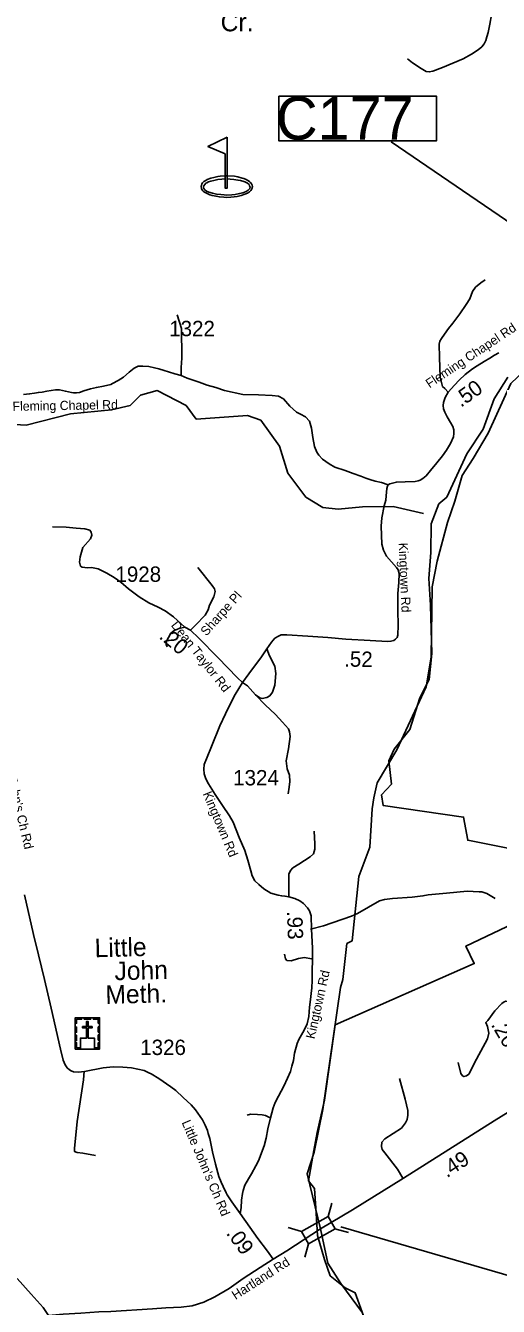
# Model space of a CAD drawing. Extents: x 1159738 to 1321356, y 736314 to 882035.
# Drawn here: x 1219753 to 1223604, y 777846 to 788278 of the extents above; entities that cross this region are included whole.
import ezdxf

# ---------------------------------------------------------------- set-up
doc = ezdxf.new("R2010")
doc.units = 0
for name, color, linetype in [('Exist Boundary Political City Limit New InsideOut', 7, 'Continuous'), ('Exist Cultural Church with Cemetary CELL', 7, 'Continuous'), ('Exist Cultural Church with Cemetery CELL', 7, 'Continuous'), ('Exist Cultural Recreational Golf Course CELL', 7, 'Continuous'), ('Exist Hydrographic Creek Single Shore', 7, 'Continuous'), ('Exist Hydrographic Creek Single Shore Label', 7, 'Continuous'), ('Exist Hydrographic Misc Water Feature', 7, 'Continuous'), ('Exist Road Non-System Type 51', 7, 'Continuous'), ('Exist Road Non-System Type 51 Label', 7, 'Continuous'), ('Exist Road Secondary Mileage Hundredths English Label', 7, 'Continuous'), ('Exist Road Secondary Structure Culvert Number Label', 7, 'Continuous'), ('Exist Road Secondary Structure Standard Bridge CELL', 7, 'Continuous'), ('Exist Road Secondary Structure Standard Bridge Number Label', 7, 'Continuous'), ('Exist Road Secondary Type 51 Attributed', 7, 'Continuous'), ('Exist Road Secondary Type 51 Label', 7, 'Continuous'), ('Exist Road Secondary Type 51 Number Label', 7, 'Continuous')]:
    doc.layers.add(name, color=color, linetype=linetype)

msp = doc.modelspace()

# ---------------------------------------------------------------- linework, layer by layer
at = {"layer": 'Exist Boundary Political City Limit New InsideOut'}
for points in [[(1223681, 785415), (1223571, 785237), (1223481, 784991), (1223346, 784789), (1223184, 784438), (1223119, 784382), (1223056, 784219), (1223053, 783985), (1223037, 783774), (1223050, 783556), (1223063, 783162), (1223041, 782951), (1222963, 782801), (1222882, 782545), (1222754, 782383), (1222713, 782288), (1222733, 782099), (1222652, 782011), (1222666, 781924), (1223320, 781831), (1223354, 781642), (1224032, 781507)], [(1224008, 781097), (1223340, 780780), (1223408, 780638), (1222275, 780140), (1222188, 779526), (1222127, 779263), (1222100, 779115), (1222058, 778868), (1222107, 778806), (1222120, 778604), (1222130, 778424), (1222189, 778228), (1222233, 778095), (1222356, 777996), (1222437, 777957), (1222505, 777768)]]:
    msp.add_lwpolyline(points, dxfattribs=at)
at = {"layer": 'Exist Cultural Church with Cemetary CELL'}
for points in [[(1220157, 780196), (1220356, 780196), (1220356, 779941), (1220157, 779941)], [(1220157, 780152), (1220169, 780152), (1220169, 780184), (1220209, 780184), (1220209, 780196), (1220157, 780196)], [(1220157, 780078), (1220157, 780121), (1220169, 780121), (1220169, 780078)], [(1220200, 779941), (1220313, 779941), (1220313, 780031), (1220262, 780031), (1220262, 780113), (1220295, 780113), (1220295, 780124), (1220262, 780124), (1220262, 780166), (1220250, 780166), (1220250, 780124), (1220217, 780124), (1220217, 780113), (1220250, 780113), (1220250, 780031), (1220200, 780031)], [(1220231, 780195), (1220283, 780195), (1220283, 780184), (1220231, 780184)], [(1220356, 780152), (1220345, 780152), (1220345, 780184), (1220305, 780184), (1220305, 780195), (1220356, 780195)], [(1220345, 780079), (1220345, 780122), (1220356, 780122), (1220356, 780079)], [(1220157, 780011), (1220157, 780054), (1220169, 780054), (1220169, 780011)], [(1220345, 780013), (1220345, 780056), (1220356, 780056), (1220356, 780013)], [(1220190, 779941), (1220190, 779952), (1220168, 779952), (1220168, 779993), (1220157, 779993), (1220157, 779941)], [(1220323, 779941), (1220323, 779952), (1220345, 779952), (1220345, 779993), (1220356, 779993), (1220356, 779941)]]:
    msp.add_lwpolyline(points, close=True, dxfattribs=at)
at = {"layer": 'Exist Cultural Recreational Golf Course CELL'}
msp.add_lwpolyline([(1221396, 787368), (1221238, 787294), (1221378, 787233), (1221378, 787054), (1221396, 787054), (1221396, 787029), (1221396, 786954), (1221396, 787029), (1221420, 787027), (1221450, 787024), (1221482, 787020), (1221503, 787016), (1221531, 787007), (1221538, 787005), (1221561, 786993), (1221573, 786983), (1221578, 786973), (1221581, 786963), (1221581, 786959), (1221580, 786955), (1221579, 786952), (1221577, 786948), (1221566, 786936), (1221550, 786927), (1221523, 786916), (1221496, 786909), (1221461, 786903), (1221434, 786899), (1221393, 786897), (1221371, 786899), (1221342, 786901), (1221309, 786905), (1221275, 786913), (1221246, 786921), (1221226, 786930), (1221214, 786939), (1221206, 786951), (1221203, 786961), (1221206, 786972), (1221213, 786983), (1221221, 786993), (1221230, 786998), (1221242, 787004), (1221261, 787010), (1221287, 787017), (1221320, 787023), (1221352, 787027), (1221378, 787029), (1221378, 787054), (1221396, 787054), (1221396, 786954), (1221378, 786954), (1221378, 787029), (1221378, 787054), (1221337, 787050), (1221318, 787048), (1221287, 787041), (1221261, 787035), (1221233, 787024), (1221221, 787017), (1221205, 787007), (1221195, 786996), (1221189, 786988), (1221185, 786975), (1221184, 786966), (1221186, 786951), (1221189, 786944), (1221198, 786932), (1221206, 786925), (1221220, 786915), (1221232, 786909), (1221254, 786900), (1221273, 786895), (1221304, 786888), (1221332, 786882), (1221368, 786879), (1221392, 786878), (1221425, 786880), (1221451, 786882), (1221477, 786887), (1221509, 786893), (1221540, 786904), (1221560, 786914), (1221578, 786925), (1221588, 786935), (1221594, 786943), (1221596, 786949), (1221598, 786953), (1221599, 786959), (1221600, 786966), (1221599, 786977), (1221594, 786988), (1221584, 787000), (1221578, 787007), (1221563, 787017), (1221551, 787024), (1221531, 787032), (1221516, 787036), (1221483, 787045), (1221456, 787050), (1221396, 787054)], close=True, dxfattribs=at)
at = {"layer": 'Exist Hydrographic Creek Single Shore'}
for points in [[(1223189, 784230), (1223249, 784403), (1223309, 784613), (1223398, 784751), (1223520, 784959), (1223706, 785362), (1223979, 785622), (1224086, 785893), (1224197, 786033), (1224256, 786198), (1224305, 786377), (1224354, 786570), (1224540, 787035), (1224681, 787207), (1224930, 787421), (1224991, 787543), (1224498, 788097), (1224290, 788272), (1224143, 788494), (1223635, 788589)], [(1223065, 783705), (1223106, 783915), (1223189, 784230)], [(1222589, 781987), (1222617, 782111), (1222778, 782380), (1223016, 782891), (1223056, 783133), (1223065, 783705)], [(1222369, 780800), (1222413, 780822), (1222468, 781346), (1222557, 781587), (1222576, 781899), (1222589, 781987)], [(1222174, 779448), (1222318, 780443), (1222336, 780508), (1222369, 780800)], [(1222322, 778031), (1222214, 778198), (1222154, 778478), (1222047, 778926), (1222103, 779102), (1222174, 779448)], [(1222558, 777392), (1222497, 777792), (1222322, 778031)]]:
    msp.add_lwpolyline(points, dxfattribs=at)
at = {"layer": 'Exist Hydrographic Misc Water Feature'}
for points in [[(1222496, 784359), (1222299, 784340), (1222174, 784352), (1222035, 784437), (1221890, 784633), (1221821, 784852), (1221668, 785065), (1221560, 785103), (1221143, 785072), (1221062, 785182), (1220824, 785305), (1220689, 785268), (1220604, 785184), (1220453, 785148), (1220118, 785115), (1219757, 785024), (1219482, 785039)], [(1222995, 784303), (1222746, 784360), (1222496, 784359)]]:
    msp.add_lwpolyline(points, dxfattribs=at)
at = {"layer": 'Exist Road Non-System Type 51'}
for points in [[(1223588, 788772), (1223588, 788721), (1223590, 788666), (1223600, 788592), (1223591, 788562), (1223587, 788521), (1223567, 788449), (1223549, 788364), (1223535, 788288), (1223521, 788221), (1223511, 788187), (1223503, 788157), (1223487, 788128), (1223468, 788104), (1223440, 788080), (1223384, 788046), (1223317, 788008), (1223148, 787937), (1223071, 787907), (1223041, 787901), (1223017, 787903), (1222975, 787929), (1222904, 787975), (1222864, 788006)], [(1223194, 785293), (1223167, 785321), (1223149, 785339), (1223142, 785370), (1223130, 785414), (1223124, 785573), (1223122, 785683), (1223128, 785707), (1223140, 785730), (1223164, 785764), (1223198, 785810), (1223234, 785855), (1223291, 785931), (1223341, 786006), (1223372, 786052), (1223392, 786113), (1223418, 786147), (1223462, 786183), (1223497, 786208)], [(1221027, 785657), (1221023, 785730), (1221023, 785810), (1220989, 785921)], [(1221021, 785427), (1221021, 785493), (1221025, 785568), (1221027, 785657)], [(1220679, 783626), (1220592, 783689), (1220528, 783745), (1220474, 783783), (1220415, 783818), (1220345, 783852), (1220290, 783863), (1220256, 783861), (1220215, 783866), (1220200, 783876), (1220192, 783906), (1220197, 783950), (1220220, 784026), (1220281, 784098), (1220293, 784128), (1220288, 784151), (1220275, 784168), (1220236, 784178), (1220166, 784183), (1220084, 784191), (1219972, 784194)], [(1221095, 783354), (1221136, 783393), (1221217, 783476), (1221241, 783520), (1221250, 783558), (1221285, 783624), (1221296, 783668), (1221292, 783691), (1221274, 783717), (1221157, 783863)], [(1221050, 783378), (1221004, 783367), (1220964, 783351), (1220937, 783328), (1220918, 783294), (1220901, 783265), (1220899, 783237), (1220905, 783218)], [(1221627, 782827), (1221660, 782803), (1221680, 782797), (1221719, 782805), (1221743, 782819), (1221764, 782848), (1221784, 782905), (1221792, 783001), (1221784, 783060), (1221741, 783144), (1221717, 783201)], [(1221521, 782927), (1221560, 782899), (1221627, 782827)], [(1221627, 782827), (1221704, 782745), (1221788, 782666), (1221845, 782603), (1221894, 782549), (1221904, 782525), (1221909, 782488), (1221894, 782388), (1221876, 782288), (1221884, 782223), (1221904, 782172), (1221906, 782120), (1221900, 782075), (1221892, 782020)], [(1221898, 781181), (1221896, 781271), (1221898, 781365), (1221910, 781396), (1221931, 781418), (1221980, 781447), (1222072, 781508), (1222098, 781532), (1222110, 781569), (1222108, 781614), (1222104, 781716)], [(1222075, 780917), (1222179, 780946), (1222408, 781025), (1222457, 781046), (1222636, 781148), (1222677, 781160), (1222741, 781168), (1222902, 781180), (1222989, 781189), (1223032, 781197), (1223181, 781211), (1223351, 781227), (1223448, 781223), (1223468, 781221), (1223511, 781209), (1223578, 781168)], [(1221861, 780714), (1221870, 780676), (1221882, 780663), (1221915, 780661), (1221977, 780679), (1222024, 780686), (1222082, 780676)], [(1223680, 780328), (1223664, 780332), (1223652, 780326), (1223631, 780312), (1223576, 780253), (1223517, 780175), (1223501, 780157), (1223515, 780126), (1223525, 780071), (1223515, 780024), (1223426, 779858), (1223364, 779738), (1223345, 779723), (1223324, 779717), (1223313, 779723), (1223298, 779742), (1223276, 779832)], [(1220230, 779761), (1220226, 779692), (1220174, 779351), (1220151, 779132), (1220152, 779106), (1220172, 779098), (1220218, 779094), (1220322, 779074)], [(1222826, 778890), (1222783, 778963), (1222679, 779097), (1222657, 779124), (1222651, 779148), (1222655, 779183), (1222680, 779209), (1222814, 779298), (1222848, 779341), (1222860, 779369), (1222867, 779403), (1222867, 779440), (1222846, 779532), (1222799, 779701)], [(1221754, 779379), (1221730, 779390), (1221706, 779399), (1221679, 779407), (1221642, 779409), (1221584, 779412), (1221559, 779404)]]:
    msp.add_lwpolyline(points, dxfattribs=at)
at = {"layer": 'Exist Road Secondary Structure Culvert Number Label'}
msp.add_line((1224258, 786286), (1222732, 787332), dxfattribs=at)
msp.add_lwpolyline([(1221816, 787703), (1223099, 787703), (1223099, 787338), (1221816, 787338)], close=True, dxfattribs=at)
at = {"layer": 'Exist Road Secondary Structure Standard Bridge CELL'}
for p, q in [((1222218, 778577), (1222248, 778686)), ((1221892, 778487), (1222001, 778456)), ((1222273, 778478), (1222382, 778447)), ((1222027, 778246), (1222058, 778355))]:
    msp.add_line(p, q, dxfattribs=at)
msp.add_lwpolyline([(1222001, 778456), (1222217, 778577), (1222274, 778476), (1222058, 778355)], close=True, dxfattribs=at)
at = {"layer": 'Exist Road Secondary Structure Standard Bridge Number Label'}
msp.add_line((1222322, 778494), (1223786, 778067), dxfattribs=at)
at = {"layer": 'Exist Road Secondary Type 51 Attributed'}
for points in [[(1222707, 784536), (1222721, 784546), (1222742, 784552), (1222773, 784560), (1222846, 784561), (1222926, 784565), (1222950, 784569), (1222967, 784575), (1222990, 784590), (1223015, 784610), (1223051, 784655), (1223103, 784717), (1223150, 784774), (1223182, 784820), (1223214, 784874), (1223238, 784928), (1223242, 784956), (1223241, 784986), (1223233, 785011), (1223215, 785045), (1223188, 785090), (1223167, 785129), (1223157, 785155), (1223154, 785183), (1223158, 785208), (1223172, 785249), (1223194, 785293), (1223246, 785349), (1223284, 785391), (1223334, 785436), (1223392, 785481), (1223431, 785506), (1223489, 785543), (1223534, 785570), (1223573, 785592), (1223607, 785611)], [(1219736, 785274), (1219785, 785277), (1219826, 785284), (1219857, 785290), (1219887, 785293), (1219927, 785301), (1219996, 785312), (1220010, 785312), (1220030, 785310), (1220078, 785299), (1220126, 785290), (1220144, 785287), (1220158, 785287), (1220167, 785287), (1220192, 785290), (1220228, 785302), (1220282, 785318), (1220330, 785331), (1220387, 785340), (1220446, 785355), (1220461, 785362), (1220508, 785387), (1220550, 785415), (1220598, 785456), (1220637, 785488), (1220669, 785503), (1220709, 785505), (1220757, 785500), (1220803, 785490), (1220839, 785481), (1220883, 785468), (1220918, 785457), (1220968, 785441), (1221021, 785427), (1221069, 785405), (1221167, 785373), (1221233, 785348), (1221303, 785329), (1221372, 785306), (1221522, 785274), (1221651, 785270), (1221761, 785266), (1221814, 785259), (1221853, 785237), (1221905, 785179), (1221961, 785130), (1221993, 785113), (1222033, 785091), (1222065, 785055), (1222082, 784999), (1222093, 784924), (1222106, 784850), (1222124, 784803)], [(1222124, 784803), (1222141, 784778), (1222171, 784746), (1222226, 784707), (1222271, 784680), (1222356, 784655), (1222421, 784630), (1222484, 784607), (1222524, 784591), (1222556, 784581), (1222601, 784567), (1222652, 784555), (1222707, 784536)], [(1222707, 784536), (1222701, 784526), (1222696, 784507), (1222690, 784447), (1222686, 784411), (1222675, 784365), (1222655, 784269), (1222650, 784200), (1222656, 784053), (1222667, 784004), (1222693, 783955), (1222774, 783864), (1222787, 783844), (1222797, 783815), (1222793, 783741), (1222786, 783652), (1222784, 783514), (1222787, 783394), (1222786, 783313), (1222779, 783293), (1222767, 783280), (1222753, 783270), (1222729, 783263), (1222701, 783261), (1222560, 783270), (1222362, 783281), (1222215, 783293), (1222053, 783305), (1221880, 783315), (1221836, 783315), (1221812, 783305), (1221782, 783288), (1221756, 783255), (1221717, 783201), (1221674, 783135), (1221572, 782997), (1221521, 782927)], [(1221521, 782927), (1221480, 782966), (1221318, 783131), (1221164, 783289), (1221095, 783354), (1221050, 783378), (1220958, 783463), (1220890, 783512), (1220834, 783541), (1220757, 783577), (1220679, 783626)], [(1221521, 782927), (1221461, 782830), (1221418, 782746), (1221382, 782673), (1221335, 782573), (1221268, 782405), (1221231, 782320), (1221207, 782260), (1221206, 782221), (1221208, 782183), (1221222, 782142), (1221243, 782102), (1221296, 782016), (1221357, 781926), (1221415, 781840), (1221445, 781790), (1221494, 781664), (1221540, 781559), (1221563, 781479), (1221588, 781392), (1221599, 781353), (1221621, 781311), (1221654, 781281), (1221694, 781246), (1221751, 781212), (1221809, 781195), (1221839, 781189), (1221866, 781187), (1221898, 781181), (1221945, 781168), (1221988, 781148), (1222018, 781128), (1222050, 781093), (1222066, 781067), (1222078, 781026), (1222083, 780918), (1222090, 780762), (1222090, 780654), (1222087, 780591), (1222087, 780501), (1222084, 780441), (1222080, 780395), (1222075, 780346), (1222065, 780284), (1222061, 780208), (1222046, 780148), (1222023, 780096), (1221979, 780018), (1221966, 779986), (1221944, 779909), (1221934, 779849), (1221922, 779803), (1221911, 779759), (1221886, 779704), (1221856, 779640), (1221814, 779557), (1221786, 779505), (1221769, 779463), (1221749, 779381), (1221727, 779291), (1221712, 779216), (1221697, 779154), (1221650, 779031), (1221628, 778991), (1221592, 778925), (1221569, 778885), (1221540, 778832), (1221524, 778790), (1221519, 778764), (1221512, 778712), (1221510, 778649), (1221501, 778603)], [(1221501, 778603), (1221433, 778696), (1221395, 778754), (1221386, 778770), (1221361, 778823), (1221346, 778858), (1221328, 778903), (1221300, 779004), (1221276, 779104), (1221253, 779213), (1221241, 779255), (1221234, 779278), (1221217, 779321), (1221195, 779365), (1221136, 779446), (1221101, 779486), (1221037, 779546), (1220977, 779604), (1220936, 779634), (1220838, 779703), (1220777, 779739), (1220757, 779749), (1220718, 779766), (1220667, 779779), (1220615, 779788), (1220544, 779795), (1220467, 779796), (1220384, 779788), (1220233, 779758), (1220183, 779752), (1220144, 779755), (1220124, 779763), (1220110, 779771), (1220092, 779788), (1220076, 779813), (1220059, 779850), (1220036, 779941), (1219961, 780274), (1219907, 780508), (1219859, 780709), (1219818, 780875), (1219744, 781198)], [(1223996, 779600), (1223958, 779586), (1223912, 779563), (1223833, 779519), (1223741, 779462), (1223569, 779357), (1222832, 778890), (1222415, 778633), (1222154, 778478)], [(1221770, 778231), (1221724, 778296), (1221645, 778399), (1221580, 778490), (1221501, 778603)], [(1222154, 778478), (1221880, 778299), (1221770, 778231)], [(1221770, 778231), (1221664, 778161), (1221524, 778074), (1221411, 777992), (1221295, 777924), (1221205, 777880), (1221111, 777850), (1221021, 777839), (1220895, 777833), (1220787, 777825), (1220447, 777804), (1220350, 777800), (1220204, 777789), (1220059, 777782), (1219940, 777772)], [(1219685, 778072), (1219798, 777945), (1219896, 777836), (1219940, 777772)]]:
    msp.add_lwpolyline(points, dxfattribs=at)

# ---------------------------------------------------------------- texts
at = {"layer": 'Exist Cultural Church with Cemetery CELL'}
for s, p in [('Little', (1220317, 780689)), ('John', (1220479, 780502)), ('Meth.', (1220405, 780309))]:
    msp.add_text(s, height=150, rotation=1.4624, dxfattribs=at).set_placement(p)
at = {"layer": 'Exist Hydrographic Creek Single Shore Label'}
msp.add_text('Cr.', height=150, dxfattribs=at).set_placement((1221342, 788231))
at = {"layer": 'Exist Road Non-System Type 51 Label'}
msp.add_text('Sharpe Pl', height=75, rotation=48.2996, dxfattribs=at).set_placement((1221226, 783301))
at = {"layer": 'Exist Road Secondary Mileage Hundredths English Label'}
for s, rotation, p in [('.50', 35.5457, (1223299, 785164)), ('.20', 320.4744, (1220833, 783292)), ('.52', 359.0756, (1222347, 783057)), ('.93', 271.9079, (1221882, 781064)), ('.20', 300.4943, (1223541, 780140)), ('.49', 32.8405, (1223185, 778889)), ('.09', 306.3071, (1221382, 778440))]:
    msp.add_text(s, height=125, rotation=rotation, dxfattribs=at).set_placement(p)
at = {"layer": 'Exist Road Secondary Structure Culvert Number Label'}
msp.add_text('C177', height=350, dxfattribs=at).set_placement((1221794, 787348))
at = {"layer": 'Exist Road Secondary Type 51 Label'}
for s, rotation, p in [('Fleming Chapel Rd', 33.6801, (1223043, 785322)), ('Fleming Chapel Rd', 0.9827, (1219647, 785139)), ('Kingtown Rd', 272.5423, (1222791, 784064)), ('Dean Taylor Rd', 308.2723, (1220934, 783392)), ("Little John's Ch Rd", 283.42, (1219551, 782379)), ('Kingtown Rd', 292.865, (1221195, 782021)), ('Kingtown Rd', 77.372, (1222107, 780019)), ("Little John's Ch Rd", 293.0686, (1221023, 779344)), ('Hartland Rd', 32.8018, (1221463, 777897))]:
    msp.add_text(s, height=75, rotation=rotation, dxfattribs=at).set_placement(p)
at = {"layer": 'Exist Road Secondary Type 51 Number Label'}
for s, p in [('1322', (1220923, 785748)), ('1928', (1220485, 783747)), ('1324', (1221444, 782089)), ('1326', (1220687, 779893))]:
    msp.add_text(s, height=125, dxfattribs=at).set_placement(p)

doc.saveas('drawing.dxf')
